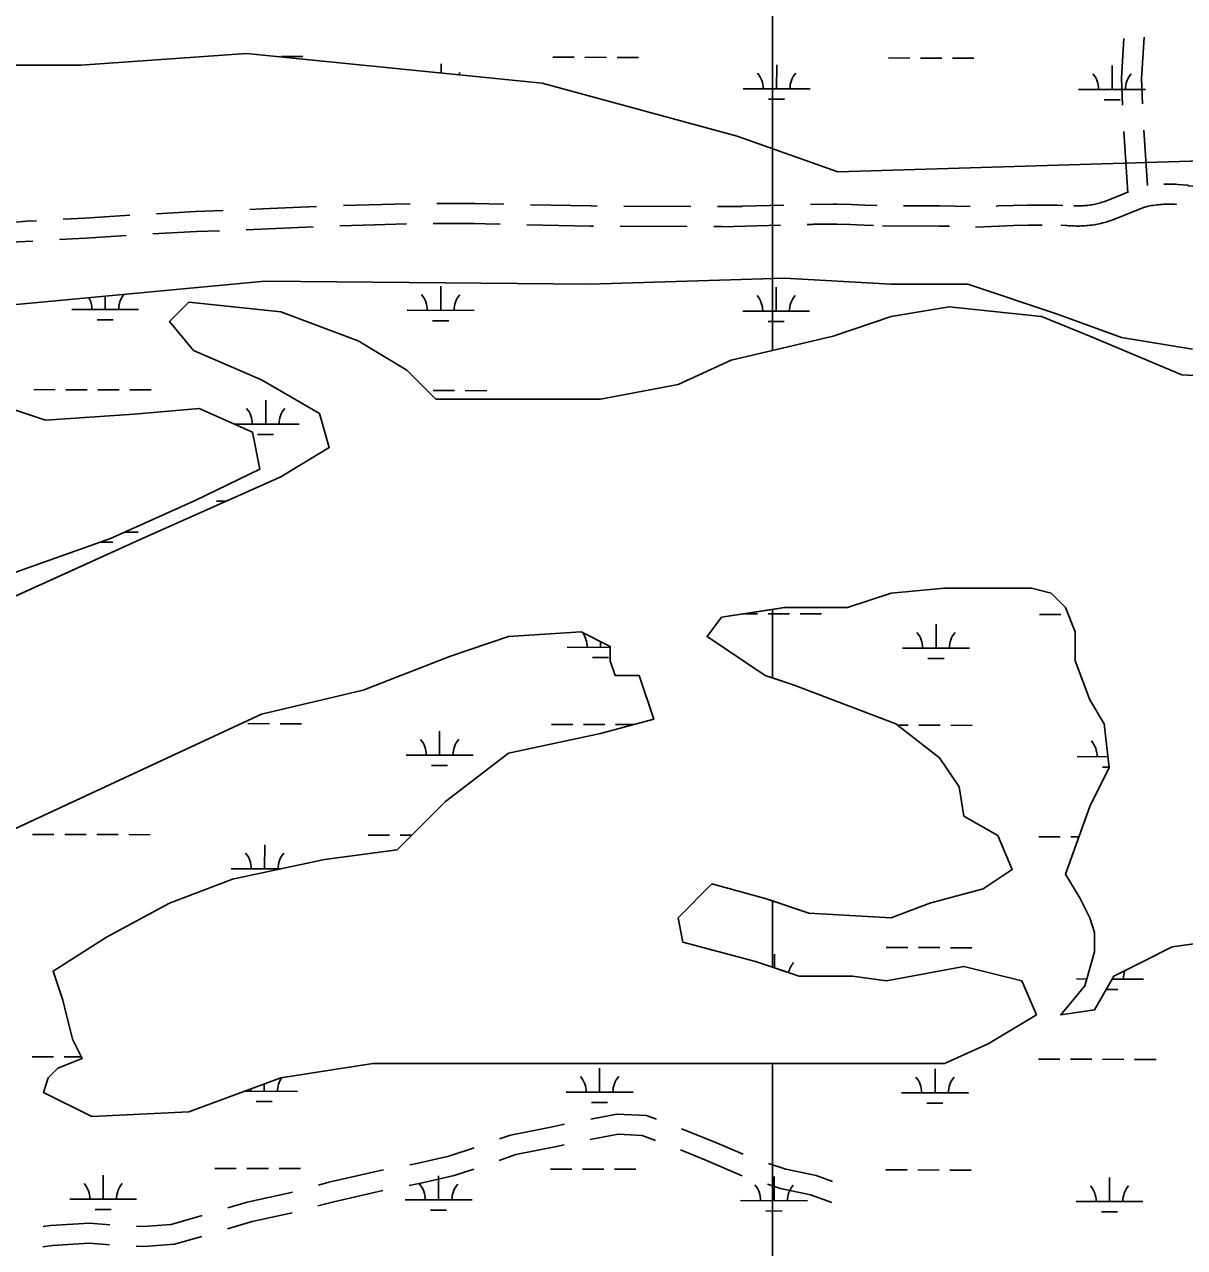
# Model space of a CAD drawing. Extents: x 3177385 to 3215275, y 903885 to 929304.
# Drawn here: x 3190154 to 3191889, y 924960 to 926789 of the extents above; entities that cross this region are included whole.
import ezdxf

# ---------------------------------------------------------------- set-up
doc = ezdxf.new("R2010")
doc.units = 0
for name, color, linetype in [('V-ROAD-CNTR', 7, 'Continuous'), ('V-SITE-VEGE', 7, 'Continuous'), ('V-WETL-SWMP', 7, 'Continuous')]:
    doc.layers.add(name, color=color, linetype=linetype)

msp = doc.modelspace()

# ---------------------------------------------------------------- linework, layer by layer
at = {"layer": 'V-ROAD-CNTR'}
for p, q in [((3191804.6, 926537.7), (3191798.7, 926629.4)), ((3191834, 926548.3), (3191828.6, 926631.3)), ((3191050.4, 926517.4), (3191150.4, 926517.1)), ((3190485.5, 926482.4), (3190585.4, 926486.8)), ((3191045.1, 926487.5), (3191145.1, 926487.2))]:
    msp.add_line(p, q, dxfattribs=at)
for points in [[(3191796.7, 926668.7), (3191794.9, 926708.9), (3191798.7, 926768.5)], [(3191826.7, 926670.6), (3191824.9, 926708.7), (3191828.9, 926770.4)], [(3191858.4, 926550.5), (3191860.1, 926550.5), (3191863.2, 926550.6)], [(3191863.4, 926550.6), (3191866.5, 926550.6), (3191869.7, 926550.6), (3191872.8, 926550.5), (3191876, 926550.3), (3191879.2, 926550.1), (3191894.6, 926548.9), (3191894.6, 926548.2), (3191955, 926543.6)], [(3191723.6, 926518), (3191725.3, 926518), (3191727.5, 926517.9), (3191729.6, 926517.9), (3191731.8, 926517.9), (3191734, 926518), (3191736.1, 926518.1), (3191738.3, 926518.2), (3191740.4, 926518.4), (3191742.6, 926518.6), (3191744.7, 926518.8), (3191746.9, 926519.1), (3191749, 926519.4), (3191751.1, 926519.8), (3191753.3, 926520.2), (3191755.4, 926520.6), (3191757.5, 926521.1), (3191759.6, 926521.6), (3191761.7, 926522.2), (3191763.8, 926522.8), (3191765.8, 926523.4), (3191767.9, 926524), (3191769.9, 926524.7), (3191772, 926525.4), (3191774, 926526.2), (3191776.1, 926527), (3191797.3, 926535.7), (3191797.3, 926535.7), (3191805, 926538.9)], [(3190351, 926506.3), (3190409.5, 926509.5), (3190450.9, 926511.1)], [(3190490.9, 926512.7), (3190509.3, 926513.4), (3190509.3, 926513.5), (3190590.7, 926517.1)], [(3190630.7, 926518.4), (3190707.1, 926520.6), (3190707.1, 926520.6), (3190730.6, 926521.2)], [(3190770.6, 926521.7), (3190782.1, 926521.8), (3190827.3, 926521.5), (3190870.6, 926520.6)], [(3190910.6, 926519.8), (3191001.6, 926517.9), (3191010.5, 926517.8)], [(3191190.4, 926517), (3191227.1, 926516.9), (3191227.1, 926517.4), (3191289.9, 926519.1)], [(3191329.9, 926520.2), (3191363.7, 926520.8), (3191363.7, 926520.5), (3191369.6, 926520.5), (3191390.6, 926520.1), (3191411.5, 926519.3), (3191429.5, 926518.4)], [(3191468.6, 926518.1), (3191522.7, 926517.9), (3191568.6, 926517.1)], [(3191607.5, 926517.7), (3191610.7, 926517.9), (3191632.7, 926518.7), (3191654.6, 926519.2), (3191676.6, 926519.2), (3191698.6, 926518.9), (3191707.5, 926518.6)], [(3191783.5, 926497.7), (3191827.8, 926515.8), (3191829.5, 926516.2), (3191832.1, 926516.8), (3191834.7, 926517.4), (3191837.3, 926517.9), (3191839.9, 926518.4), (3191842.5, 926518.8), (3191845.1, 926519.2), (3191847.8, 926519.5), (3191850.4, 926519.8), (3191853.1, 926520.1), (3191855.7, 926520.3), (3191858.4, 926520.4), (3191861, 926520.5), (3191863.8, 926520.6)], [(3191863.6, 926520.6), (3191866.4, 926520.6), (3191869, 926520.6), (3191871.7, 926520.5), (3191874.3, 926520.4), (3191877, 926520.2), (3191874.8, 926520.4)], [(3190072.5, 926488.1), (3190096.5, 926489.8), (3190161.9, 926495.8), (3190161.9, 926495.2), (3190171.5, 926495.8)], [(3190211.5, 926497.9), (3190243.8, 926499.7), (3190311.3, 926504.1)], [(3190625.4, 926488.2), (3190677.1, 926489.7), (3190677.1, 926489.7), (3190725.3, 926491.1)], [(3190765.3, 926491.7), (3190782.1, 926491.8), (3190826.9, 926491.5), (3190843.1, 926491.2), (3190843.1, 926491.1), (3190865.3, 926490.7)], [(3190905.3, 926489.9), (3191001.1, 926487.9), (3191005.2, 926487.8)], [(3191185.1, 926487), (3191197.1, 926487), (3191197.1, 926486.5), (3191284.6, 926489)], [(3191324.6, 926490.1), (3191328, 926490.2), (3191333.7, 926490.3), (3191333.7, 926490.6), (3191369.3, 926490.5), (3191389.7, 926490.1), (3191410.2, 926489.4), (3191424.2, 926488.6)], [(3191576.5, 926486), (3191612.1, 926487.9), (3191633.5, 926488.7), (3191655, 926489.2), (3191676.4, 926489.2)], [(3191716.4, 926488.3), (3191719.2, 926488.2), (3191705, 926489.2), (3191705, 926489), (3191721.7, 926488.1), (3191724.3, 926488), (3191727, 926487.9), (3191729.7, 926487.9), (3191732.4, 926487.9), (3191735.1, 926488), (3191737.8, 926488.1), (3191740.4, 926488.3), (3191743.1, 926488.5), (3191745.8, 926488.8), (3191748.4, 926489.1), (3191751.1, 926489.4), (3191753.8, 926489.8), (3191756.4, 926490.3), (3191759.1, 926490.8), (3191761.7, 926491.3), (3191764.3, 926491.9), (3191766.9, 926492.5), (3191769.5, 926493.2), (3191772.1, 926493.9), (3191774.7, 926494.7), (3191777.2, 926495.5), (3191779.8, 926496.4), (3191782.3, 926497.3), (3191784.8, 926498.2), (3191786.4, 926498.9)], [(3190206.1, 926467.6), (3190245.6, 926469.8), (3190297.8, 926473.2), (3190297.8, 926473.3), (3190305.8, 926473.8)], [(3190345.7, 926476), (3190410.9, 926479.5), (3190445.6, 926480.9)], [(3191437.6, 926488.2), (3191522.4, 926487.9), (3191537.6, 926487.6)], [(3190067.1, 926457.6), (3190098.9, 926459.9), (3190131.9, 926462.9), (3190131.9, 926463.5), (3190166.2, 926465.4)], [(3191001, 925152), (3191039.8, 925159.4), (3191084.1, 925157.3), (3191099.2, 925151.6)], [(3190864.4, 925122.2), (3190881, 925128.1), (3190943.7, 925140.4), (3190961.8, 925144.1)], [(3191136.6, 925137.4), (3191185.7, 925117.9), (3191229, 925099.3)], [(3191000.2, 925121.3), (3191042, 925129.3), (3191077.9, 925127.6), (3191098, 925120)], [(3190730.1, 925083.5), (3190740.5, 925085.5), (3190788.5, 925096.3), (3190826.6, 925109)], [(3190863.9, 925090.2), (3190889, 925099.1), (3190949.6, 925111), (3190961, 925113.3)], [(3191135.3, 925105.7), (3191174.2, 925090.2), (3191227.6, 925067.2)], [(3191266.6, 925085.6), (3191292.6, 925077.1), (3191338.2, 925067.4), (3191362.6, 925058.5)], [(3190593.4, 925053.2), (3190609.1, 925057.4), (3190677.1, 925073.2), (3190690.8, 925075.8)], [(3190729.3, 925052.7), (3190746.6, 925056.1), (3190796.6, 925067.3), (3190826.1, 925077.2)], [(3190592.7, 925021.9), (3190616.4, 925028.3), (3190683.4, 925043.8), (3190690, 925045.1)], [(3191265.5, 925054.4), (3191284.8, 925048.1), (3191329.9, 925038.5), (3191361.4, 925027)], [(3190457.7, 925019.1), (3190486.6, 925027.7), (3190550.4, 925041.6), (3190554.8, 925042.8)], [(3190321.4, 924991.9), (3190331.8, 924991.4), (3190372.9, 924994.3), (3190419.3, 925007.8)], [(3190457.1, 924987.7), (3190494, 924998.6), (3190554.1, 925011.7)], [(3190181.7, 924991.3), (3190192.5, 924992.7), (3190250.7, 924996.1), (3190281.4, 924993.8)], [(3190320.5, 924961.9), (3190332.2, 924961.4), (3190378.2, 924964.6), (3190418.7, 924976.4)], [(3190180.9, 924961), (3190195.3, 924962.9), (3190250.4, 924966.1), (3190280.6, 924963.7)]]:
    msp.add_lwpolyline(points, dxfattribs=at)
at = {"layer": 'V-SITE-VEGE'}
for p, q in [((3191273, 927503.5), (3191273, 926301.7)), ((3191273, 926301.7), (3191273, 927503.5)), ((3190370.3, 926345), (3190399.3, 926374)), ((3190399.3, 926374), (3190537.1, 926359.5)), ((3191450.4, 926352.3), (3191537.4, 926366.8)), ((3191537.4, 926366.8), (3191675.1, 926352.3)), ((3190406.6, 926301.5), (3190370.3, 926345)), ((3190537.1, 926359.5), (3190653, 926316)), ((3191363.4, 926323.3), (3191450.4, 926352.3)), ((3191675.1, 926352.3), (3191747.6, 926323.3)), ((3190653, 926316), (3190725.5, 926272.5)), ((3191273, 926301.7), (3191363.4, 926323.3)), ((3191747.6, 926323.3), (3191885.3, 926265.2)), ((3190508.1, 926258), (3190406.6, 926301.5)), ((3191211.2, 926287), (3191273, 926301.7)), ((3190725.5, 926272.5), (3190769, 926229)), ((3191131.5, 926250.7), (3191211.2, 926287)), ((3190595.1, 926207.2), (3190508.1, 926258)), ((3191015.5, 926229), (3191131.5, 926250.7)), ((3191885.3, 926265.2), (3192030.3, 926258)), ((3190769, 926229), (3191015.5, 926229)), ((3190609.5, 926156.5), (3190595.1, 926207.2)), ((3190537.1, 926112.9), (3190609.5, 926156.5)), ((3190326.8, 926018.7), (3190537.1, 926112.9)), ((3190102.1, 925917.1), (3190326.8, 926018.7)), ((3191530.1, 925946.1), (3191450.4, 925938.9)), ((3191660.6, 925946.1), (3191530.1, 925946.1)), ((3191689.6, 925938.9), (3191660.6, 925946.1)), ((3191450.4, 925938.9), (3191385.2, 925917.1)), ((3191711.4, 925917.1), (3191689.6, 925938.9)), ((3191290.9, 925917.1), (3191273, 925914.4)), ((3191273, 925914.4), (3191273, 925811.9)), ((3191385.2, 925917.1), (3191290.9, 925917.1)), ((3191725.9, 925880.9), (3191711.4, 925917.1)), ((3190877.8, 925873.6), (3190790.8, 925844.6)), ((3190986.5, 925880.9), (3190877.8, 925873.6)), ((3191030, 925859.1), (3190986.5, 925880.9)), ((3191725.9, 925837.3), (3191725.9, 925880.9)), ((3191030, 925837.3), (3191030, 925859.1)), ((3190790.8, 925844.6), (3190660.3, 925793.8)), ((3191037.2, 925815.6), (3191030, 925837.3)), ((3191747.6, 925779.3), (3191725.9, 925837.3)), ((3191073.5, 925815.6), (3191037.2, 925815.6)), ((3191095.2, 925750.3), (3191073.5, 925815.6)), ((3191273, 925811.9), (3191305.4, 925801.1)), ((3190660.3, 925793.8), (3190508.1, 925757.6)), ((3191305.4, 925801.1), (3191457.6, 925743)), ((3191769.3, 925743), (3191747.6, 925779.3)), ((3190508.1, 925757.6), (3190102.1, 925569)), ((3191015.5, 925728.5), (3191095.2, 925750.3)), ((3191457.6, 925743), (3191522.9, 925692.3)), ((3191776.6, 925677.8), (3191769.3, 925743)), ((3190877.8, 925699.5), (3191015.5, 925728.5)), ((3190783.5, 925627), (3190877.8, 925699.5)), ((3191522.9, 925692.3), (3191551.9, 925648.8)), ((3191747.6, 925619.7), (3191776.6, 925677.8)), ((3191551.9, 925648.8), (3191559.1, 925605.2)), ((3190711, 925554.5), (3190783.5, 925627)), ((3191711.4, 925518.2), (3191747.6, 925619.7)), ((3191559.1, 925605.2), (3191609.9, 925576.2)), ((3191609.9, 925576.2), (3191631.6, 925525.5)), ((3190464.6, 925511), (3190602.3, 925540)), ((3190602.3, 925540), (3190711, 925554.5)), ((3191631.6, 925525.5), (3191588.1, 925496.4)), ((3190370.3, 925474.7), (3190464.6, 925511)), ((3191733.1, 925481.9), (3191711.4, 925518.2)), ((3191588.1, 925496.4), (3191508.4, 925474.7)), ((3190276.1, 925423.9), (3190370.3, 925474.7)), ((3191327.2, 925460.2), (3191273, 925478.3)), ((3191273, 925478.3), (3191273, 925379.1)), ((3191508.4, 925474.7), (3191450.4, 925452.9)), ((3191747.6, 925452.9), (3191733.1, 925481.9)), ((3191450.4, 925452.9), (3191327.2, 925460.2)), ((3191754.8, 925431.2), (3191747.6, 925452.9)), ((3191754.8, 925402.2), (3191754.8, 925431.2)), ((3190196.4, 925373.2), (3190276.1, 925423.9)), ((3191870.8, 925409.4), (3191827.3, 925387.7)), ((3191921.6, 925416.7), (3191870.8, 925409.4)), ((3191740.3, 925351.4), (3191754.8, 925402.2)), ((3190210.9, 925329.6), (3190196.4, 925373.2)), ((3191273, 925379.1), (3191312.7, 925365.9)), ((3191443.2, 925358.6), (3191559.1, 925380.4)), ((3191559.1, 925380.4), (3191646.1, 925358.6)), ((3191827.3, 925387.7), (3191783.8, 925365.9)), ((3191312.7, 925365.9), (3191392.4, 925365.9)), ((3191392.4, 925365.9), (3191443.2, 925358.6)), ((3191646.1, 925358.6), (3191667.9, 925307.9)), ((3191783.8, 925365.9), (3191754.8, 925315.1)), ((3191704.1, 925307.9), (3191740.3, 925351.4)), ((3190225.4, 925271.6), (3190210.9, 925329.6)), ((3191667.9, 925307.9), (3191595.4, 925264.4)), ((3191754.8, 925315.1), (3191704.1, 925307.9)), ((3190239.9, 925242.6), (3190225.4, 925271.6)), ((3191595.4, 925264.4), (3191530.1, 925235.3)), ((3190189.1, 925213.6), (3190203.6, 925228.1)), ((3190203.6, 925228.1), (3190239.9, 925242.6)), ((3190674.8, 925235.3), (3190537.1, 925213.6)), ((3191273, 925235.3), (3190674.8, 925235.3)), ((3191530.1, 925235.3), (3191273, 925235.3)), ((3191273, 925235.3), (3191273, 924663.5)), ((3191273, 924663.5), (3191273, 925235.3)), ((3190181.9, 925191.8), (3190189.1, 925213.6)), ((3190537.1, 925213.6), (3190399.3, 925162.8)), ((3190254.4, 925155.6), (3190181.9, 925191.8)), ((3190399.3, 925162.8), (3190254.4, 925155.6))]:
    msp.add_line(p, q, dxfattribs=at)
for points in [[(3191273, 925914.4), (3191196.7, 925902.6), (3191175, 925873.6), (3191261.9, 925815.6), (3191273, 925811.9)], [(3191273, 925379.1), (3191273, 925478.3), (3191261.9, 925481.9), (3191182.2, 925503.7), (3191131.5, 925452.9), (3191138.7, 925416.7), (3191247.4, 925387.7)]]:
    msp.add_lwpolyline(points, close=True, dxfattribs=at)
at = {"layer": 'V-WETL-SWMP'}
for p, q in [((3190485.8, 926746), (3190238.1, 926728.3)), ((3190928.2, 926701.8), (3190485.8, 926746)), ((3190238.1, 926728.3), (3190070.1, 926728.3)), ((3190275.2, 926731), (3190275.3, 926731.6)), ((3190538.3, 926741.4), (3190570.3, 926741.3)), ((3190777.1, 926716.9), (3190777.2, 926730.4)), ((3190944.2, 926740.4), (3190976.2, 926740.4)), ((3190992.2, 926740.3), (3191024.2, 926740.2)), ((3191040.2, 926740.2), (3191072.2, 926740.1)), ((3191279, 926693.2), (3191279.1, 926729.2)), ((3191446.2, 926739.3), (3191478.2, 926739.2)), ((3191494.2, 926739.2), (3191526.2, 926739.1)), ((3191542.2, 926739), (3191574.2, 926739)), ((3191780.9, 926692.1), (3191781, 926728.1)), ((3191220.1, 926622.1), (3190928.2, 926701.8)), ((3191229, 926693.3), (3191329, 926693.1)), ((3191730.9, 926692.2), (3191830.9, 926691.9)), ((3191266.9, 926677.8), (3191290.9, 926677.8)), ((3191768.9, 926676.7), (3191792.9, 926676.6)), ((3191370.5, 926569), (3191220.1, 926622.1)), ((3191954.3, 926586.7), (3191370.5, 926569)), ((3190776.3, 926361.7), (3190776.4, 926397.7)), ((3190274.4, 926362.9), (3190274.4, 926383)), ((3191278.2, 926360.6), (3191278.3, 926396.6)), ((3190224.4, 926363), (3190324.4, 926362.8)), ((3190726.3, 926361.8), (3190826.3, 926361.6)), ((3191228.2, 926360.7), (3191328.2, 926360.4)), ((3190262.4, 926347.5), (3190286.4, 926347.4)), ((3190764.3, 926346.3), (3190788.3, 926346.3)), ((3191266.2, 926345.1), (3191290.2, 926345.1)), ((3190167.3, 926243.1), (3190199.3, 926243)), ((3190215.3, 926243), (3190247.3, 926242.9)), ((3190263.3, 926242.8), (3190295.3, 926242.8)), ((3190311.3, 926242.7), (3190343.3, 926242.7)), ((3190765.2, 926241.7), (3190797.2, 926241.6)), ((3190813.2, 926241.6), (3190845.2, 926241.5)), ((3190514.5, 926191.5), (3190514.6, 926227.5)), ((3190467.8, 926191.6), (3190564.5, 926191.4)), ((3190502.4, 926176.1), (3190526.4, 926176.1)), ((3190440.8, 926076.3), (3190455.2, 926076.2)), ((3190266.7, 926014.8), (3190285.6, 926014.8)), ((3190304.2, 926030.1), (3190323.6, 926030.1)), ((3191231.2, 925907.9), (3191250.3, 925907.9)), ((3191266.3, 925907.8), (3191298.3, 925907.8)), ((3191314.3, 925907.7), (3191346.3, 925907.6)), ((3191672.2, 925906.9), (3191704.2, 925906.8)), ((3191517.5, 925856.5), (3191517.6, 925892.5)), ((3191015.6, 925857.7), (3191015.6, 925866.3)), ((3190965.6, 925857.8), (3191030, 925857.6)), ((3191467.5, 925856.6), (3191567.5, 925856.4)), ((3191003.6, 925842.3), (3191027.6, 925842.2)), ((3191505.5, 925841.1), (3191529.5, 925841)), ((3190488, 925743.5), (3190520, 925743.4)), ((3190536, 925743.4), (3190568, 925743.3)), ((3190941.9, 925742.4), (3190973.9, 925742.3)), ((3190989.9, 925742.3), (3191021.9, 925742.2)), ((3191037.9, 925742.2), (3191065.3, 925742.1)), ((3191460, 925741.2), (3191475.8, 925741.2)), ((3191491.8, 925741.1), (3191523.8, 925741.1)), ((3191539.8, 925741), (3191571.8, 925740.9)), ((3190774.8, 925696.4), (3190774.8, 925732.4)), ((3190724.8, 925696.5), (3190824.8, 925696.3)), ((3191728.6, 925694.2), (3191774.8, 925694)), ((3190762.7, 925681), (3190786.7, 925680.9)), ((3191766.5, 925678.6), (3191776.5, 925678.6)), ((3190165.7, 925577.7), (3190197.7, 925577.6)), ((3190213.7, 925577.6), (3190245.7, 925577.5)), ((3190261.7, 925577.5), (3190293.7, 925577.4)), ((3190309.7, 925577.4), (3190341.7, 925577.3)), ((3190667.6, 925576.5), (3190699.6, 925576.5)), ((3190715.6, 925576.4), (3190732.9, 925576.4)), ((3191671.4, 925574.2), (3191703.4, 925574.1)), ((3191719.4, 925574.1), (3191731.3, 925574.1)), ((3190512.9, 925526.2), (3190513, 925562.2)), ((3190462.9, 925526.3), (3190536.5, 925526.1)), ((3191275.9, 925378.2), (3191276, 925398.5)), ((3191443.1, 925408.6), (3191475.1, 925408.5)), ((3191491.1, 925408.5), (3191523.1, 925408.4)), ((3191539.1, 925408.3), (3191571.1, 925408.3)), ((3191727.8, 925361.5), (3191743.2, 925361.4)), ((3191781.2, 925361.4), (3191827.8, 925361.2)), ((3191772.4, 925345.9), (3191789.8, 925345.9)), ((3190164.9, 925245), (3190196.9, 925245)), ((3190212.9, 925244.9), (3190238.7, 925244.9)), ((3191014.1, 925192.3), (3191014.1, 925228.3)), ((3191516, 925191.2), (3191516, 925227.2)), ((3191670.7, 925241.5), (3191702.7, 925241.5)), ((3191718.7, 925241.4), (3191750.7, 925241.4)), ((3191766.7, 925241.3), (3191798.7, 925241.2)), ((3191814.7, 925241.2), (3191846.7, 925241.1)), ((3190482.7, 925193.6), (3190562.1, 925193.4)), ((3190512.1, 925193.5), (3190512.2, 925204.4)), ((3190964.1, 925192.4), (3191064.1, 925192.2)), ((3191466, 925191.3), (3191566, 925191)), ((3190500.1, 925178.1), (3190524.1, 925178)), ((3191002, 925176.9), (3191026, 925176.9)), ((3191503.9, 925175.8), (3191527.9, 925175.7)), ((3190271.3, 925032.2), (3190271.4, 925068.2)), ((3190438.5, 925078.2), (3190470.5, 925078.2)), ((3190486.5, 925078.1), (3190518.5, 925078)), ((3190534.5, 925078), (3190566.5, 925077.9)), ((3190773.2, 925031), (3190773.3, 925067)), ((3190940.4, 925077.1), (3190972.4, 925077)), ((3190988.4, 925077), (3191020.4, 925076.9)), ((3191036.4, 925076.8), (3191068.4, 925076.8)), ((3191275.1, 925029.9), (3191275.2, 925065.9)), ((3191442.3, 925075.9), (3191474.3, 925075.8)), ((3191490.3, 925075.8), (3191522.3, 925075.7)), ((3191538.3, 925075.7), (3191570.3, 925075.6)), ((3191777, 925028.7), (3191777.1, 925064.7)), ((3190221.3, 925032.3), (3190321.3, 925032.1)), ((3190723.2, 925031.1), (3190823.2, 925030.9)), ((3191225.1, 925030), (3191325.1, 925029.7)), ((3191727, 925028.8), (3191827, 925028.6)), ((3190259.3, 925016.8), (3190283.3, 925016.7)), ((3190761.2, 925015.6), (3190785.2, 925015.6)), ((3191263.1, 925014.5), (3191287.1, 925014.4)), ((3191765, 925013.3), (3191789, 925013.2))]:
    msp.add_line(p, q, dxfattribs=at)
for points in [[(3191901.2, 926303.6), (3191795.1, 926321.3), (3191697.8, 926356.7), (3191565.1, 926401), (3191450.1, 926401), (3191290.8, 926409.8), (3190998.9, 926401), (3190513.4, 926405.3), (3190087.7, 926365.6)], [(3192030.3, 926258), (3191885.3, 926265.2), (3191747.6, 926323.3), (3191675.1, 926352.3), (3191537.4, 926366.8), (3191450.4, 926352.3), (3191363.4, 926323.3), (3191211.2, 926287), (3191131.5, 926250.7), (3191015.5, 926229), (3190769, 926229), (3190725.5, 926272.5), (3190653, 926316), (3190537.1, 926359.5), (3190399.3, 926374), (3190370.3, 926345), (3190406.6, 926301.5), (3190508.1, 926258), (3190595.1, 926207.2), (3190609.5, 926156.5), (3190537.1, 926112.9), (3190326.8, 926018.7), (3190102.1, 925917.1)], [(3190078.9, 926232.8), (3190185.1, 926197.4), (3190317.8, 926206.2), (3190415.1, 926215.1), (3190494.7, 926179.7), (3190505.6, 926124), (3190408.8, 926077.1), (3190282.4, 926020.3), (3190132, 925967.2)], [(3191508.4, 925474.7), (3191588.1, 925496.4), (3191631.6, 925525.5), (3191609.9, 925576.2), (3191559.1, 925605.2), (3191551.9, 925648.8), (3191522.9, 925692.3), (3191457.6, 925743), (3191305.4, 925801.1), (3191261.9, 925815.6), (3191174.9, 925873.6), (3191196.7, 925902.6), (3191290.9, 925917.1), (3191385.2, 925917.1), (3191450.4, 925938.9), (3191530.1, 925946.1), (3191660.6, 925946.1), (3191689.6, 925938.9), (3191711.4, 925917.1), (3191725.9, 925880.9), (3191725.9, 925837.3), (3191747.6, 925779.3), (3191769.3, 925743), (3191776.6, 925677.8), (3191747.6, 925619.7), (3191711.4, 925518.2), (3191733.1, 925481.9), (3191747.6, 925452.9), (3191754.8, 925431.2), (3191754.8, 925402.2), (3191740.3, 925351.4), (3191704.1, 925307.9), (3191754.8, 925315.1), (3191783.8, 925365.9), (3191827.3, 925387.7), (3191870.8, 925409.4), (3191921.6, 925416.7)], [(3190102.1, 925569), (3190508.1, 925757.6), (3190660.3, 925793.8), (3190790.8, 925844.6), (3190877.8, 925873.6), (3190986.5, 925880.9), (3191030, 925859.1), (3191030, 925837.3), (3191037.2, 925815.6), (3191073.5, 925815.6), (3191095.2, 925750.3), (3191015.5, 925728.5), (3190877.8, 925699.5), (3190783.5, 925627), (3190711, 925554.5), (3190602.3, 925540), (3190464.6, 925511), (3190370.3, 925474.7), (3190276.1, 925423.9), (3190196.4, 925373.2), (3190210.9, 925329.6), (3190225.4, 925271.6), (3190239.9, 925242.6), (3190203.6, 925228.1), (3190189.1, 925213.6), (3190181.9, 925191.8), (3190254.4, 925155.6), (3190399.3, 925162.8), (3190537.1, 925213.6), (3190674.8, 925235.3), (3191530.1, 925235.3), (3191595.4, 925264.4), (3191667.9, 925307.9), (3191646.1, 925358.6), (3191559.1, 925380.4), (3191443.2, 925358.6), (3191392.4, 925365.9), (3191312.7, 925365.9), (3191247.4, 925387.7), (3191138.7, 925416.7), (3191131.5, 925452.9), (3191182.2, 925503.7), (3191261.9, 925481.9), (3191327.2, 925460.2), (3191450.4, 925452.9), (3191508.4, 925474.7)]]:
    msp.add_lwpolyline(points, dxfattribs=at)
for centre, start, end in [((3190832.3, 926694.7), 139.0948, 146.3085), ((3191223.7, 926693.8), 359.0948, 40.6385), ((3191334.2, 926693.6), 139.0948, 180.6385), ((3191725.6, 926692.7), 359.0948, 40.6385), ((3191836.1, 926692.4), 139.0948, 180.6385), ((3190219.2, 926363.5), 359.0948, 29.2016), ((3190329.6, 926363.2), 140.6587, 180.6385), ((3190721.1, 926362.3), 359.0948, 40.6385), ((3190831.5, 926362.1), 139.0948, 180.6385), ((3191223, 926361.2), 359.0948, 40.6385), ((3191333.5, 926360.9), 139.0948, 180.6385), ((3190459.2, 926192.1), 359.0948, 40.6385), ((3190569.7, 926191.9), 139.0948, 180.6385), ((3190960.4, 925858.3), 359.0948, 38.1627), ((3191462.3, 925857.1), 359.0948, 40.6385), ((3191572.7, 925856.9), 139.0948, 180.6385), ((3190719.5, 925697), 359.0948, 40.6385), ((3190830, 925696.7), 139.0948, 180.6385), ((3191723.3, 925694.6), 359.0948, 40.6385), ((3190457.7, 925526.8), 359.0948, 40.6385), ((3190568.2, 925526.5), 139.0948, 180.6385), ((3191331.1, 925362.9), 139.0948, 166.3909), ((3191722.5, 925362), 39.455, 40.6385), ((3191833, 925361.7), 159.6254, 180.6385), ((3190567.4, 925193.8), 145.5263, 180.6385), ((3190958.8, 925192.9), 359.0948, 40.6385), ((3191069.3, 925192.7), 139.0948, 180.6385), ((3191460.7, 925191.8), 359.0948, 40.6385), ((3191571.2, 925191.5), 139.0948, 180.6385), ((3190456.9, 925194.1), 359.0948, 4.7077), ((3190216.1, 925032.8), 359.0948, 40.6385), ((3190326.5, 925032.5), 139.0948, 180.6385), ((3190718, 925031.6), 359.0948, 40.6385), ((3190828.4, 925031.4), 139.0948, 180.6385), ((3191219.9, 925030.5), 359.0948, 40.6385), ((3191330.4, 925030.2), 139.0948, 180.6385), ((3191721.8, 925029.3), 359.0948, 40.6385), ((3191832.3, 925029), 139.0948, 180.6385)]:
    msp.add_arc(centre, 35.2, start, end, dxfattribs=at)

doc.saveas('drawing.dxf')
